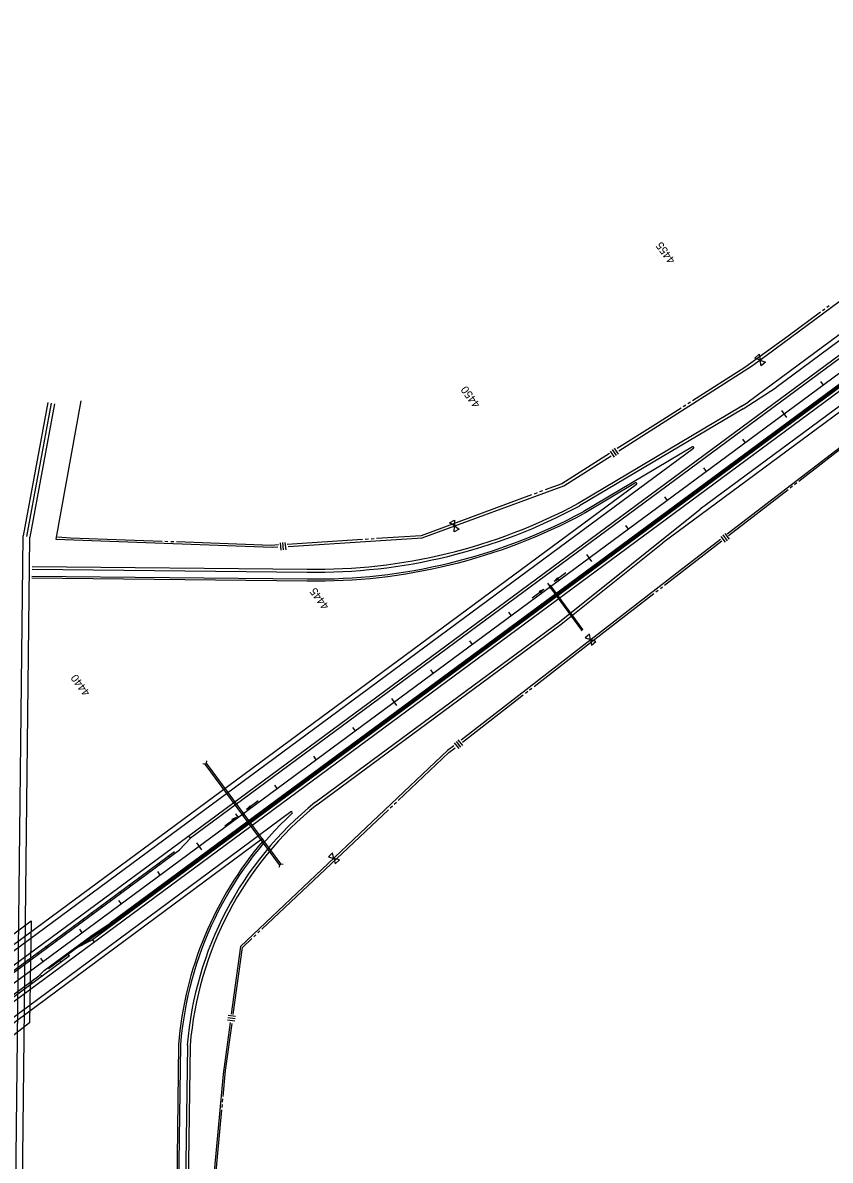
# Model space of a CAD drawing. Extents: x 192699 to 285914, y 194342 to 233219.
# Drawn here: x 195549 to 197214, y 196143 to 198487 of the extents above; entities that cross this region are included whole.
import ezdxf

# ---------------------------------------------------------------- set-up
doc = ezdxf.new("R2010")
doc.units = 0
for name, color, linetype in [('CENT LINE', 7, 'Continuous'), ('CONCRETE', 7, 'Continuous'), ('CONCRETE EXISTING', 7, 'Continuous'), ('DRAINAGE', 7, 'Continuous'), ('DRAINAGE ARROWS', 7, 'Continuous'), ('R-W - CofA', 7, 'Continuous'), ('R_Water Annot', 7, 'Continuous'), ('ROAD', 7, 'Continuous'), ('SHOULDER', 7, 'Continuous'), ('STATIONING1', 7, 'Continuous'), ('WRSF', 7, 'Continuous')]:
    doc.layers.add(name, color=color, linetype=linetype)

msp = doc.modelspace()

# ---------------------------------------------------------------- linework, layer by layer
at = {"layer": 'CENT LINE'}
for p, q in [((198141.1, 198436), (192770.1, 194468.5)), ((195607.7, 197703.2), (195556.7, 197428.4))]:
    msp.add_line(p, q, dxfattribs=at)
at = {"layer": 'CONCRETE'}
for p, q in [((198151.8, 198421.5), (195729.3, 196632)), ((198154.2, 198418.3), (195731.6, 196628.8)), ((195689.6, 196605.2), (195729.3, 196632)), ((195691.8, 196601.9), (195731.6, 196628.8)), ((195593, 196533.8), (195689.6, 196605.2)), ((195692.6, 196597.5), (195649.3, 196575.4)), ((195671, 196586.4), (195691.8, 196601.9)), ((195692.6, 196597.5), (195696.2, 196592.7))]:
    msp.add_line(p, q, dxfattribs=at)
at = {"layer": 'CONCRETE EXISTING'}
for p, q in [((195895, 196806.7), (195871.8, 196782.6)), ((195895, 196806.7), (195891.5, 196811.5)), ((195453.5, 196473.7), (195871.8, 196782.6)), ((195459.6, 196482.5), (195861.7, 196779.6)), ((195243.9, 196268.5), (195644.8, 196564.6)), ((195593, 196533.8), (195582.1, 196523.3)), ((195516.1, 196474.6), (195582.1, 196523.3))]:
    msp.add_line(p, q, dxfattribs=at)
for centre in [(195849.5, 196769.7), (195829.4, 196754.8), (195789.2, 196725.1), (195809.3, 196739.9), (195769.1, 196710.2), (195728.9, 196680.5), (195749, 196695.4), (195691.5, 196652.9), (195710.2, 196666.7), (195672.7, 196639.1), (195635.3, 196611.5), (195654, 196625.3), (195597.1, 196583.3), (195616.6, 196597.7), (195560.4, 196556.3), (195579.1, 196570.1), (195644.3, 196565.2), (195627, 196552.4), (195567.5, 196508.5), (195587.6, 196523.3)]:
    msp.add_circle(centre, 0.75, dxfattribs=at)
at = {"layer": 'DRAINAGE'}
for p, q in [((196637.3, 197322.7), (196701.5, 197235.8)), ((196639, 197323.9), (196703.1, 197237)), ((196700.7, 197235.2), (196703.9, 197237.6)), ((195924.9, 196959.3), (195920.4, 196960.3)), ((195924.9, 196959.3), (195928.1, 196961.6)), ((196078.2, 196751.7), (195924.9, 196959.3)), ((195928.1, 196961.6), (195928.4, 196966.2)), ((196081.4, 196754.1), (195928.1, 196961.6)), ((196078.2, 196751.7), (196077.8, 196747.2)), ((196078.2, 196751.7), (196081.4, 196754.1)), ((196081.4, 196754.1), (196085.9, 196753.1))]:
    msp.add_line(p, q, dxfattribs=at)
for points in [[(196636.5, 197322.1), (196639.7, 197324.5), (196637.4, 197327.7), (196634.2, 197325.3)], [(196002.7, 196853.9), (196005.9, 196856.3), (196003.6, 196859.5), (196000.3, 196857.1)]]:
    msp.add_lwpolyline(points, close=True, dxfattribs=at)
at = {"layer": 'DRAINAGE ARROWS'}
for p, q in [((196651.8, 197343.2), (196644.7, 197336)), ((196653.6, 197340.8), (196644.7, 197336)), ((196651.9, 197343), (196646, 197337)), ((196653.4, 197341), (196646, 197337)), ((196652.1, 197342.8), (196647.4, 197338.1)), ((196653.3, 197341.2), (196647.4, 197338.1)), ((196652.2, 197342.6), (196648.7, 197339.1)), ((196653.1, 197341.4), (196648.7, 197339.1)), ((196652.4, 197342.4), (196650.1, 197340.1)), ((196653, 197341.6), (196650.1, 197340.1)), ((196652.5, 197342.2), (196651.4, 197341.1)), ((196652.8, 197341.8), (196651.4, 197341.1)), ((196653.6, 197340.8), (196651.8, 197343.2)), ((196614.6, 197315.6), (196623.5, 197320.3)), ((196616.4, 197313.2), (196614.6, 197315.6)), ((196614.8, 197315.4), (196622.2, 197319.3)), ((196614.9, 197315.2), (196620.8, 197318.3)), ((196615.1, 197315), (196619.5, 197317.3)), ((196615.2, 197314.8), (196618.1, 197316.3)), ((196615.4, 197314.6), (196616.8, 197315.3)), ((196615.6, 197314.2), (196616.8, 197315.3)), ((196615.8, 197314), (196618.1, 197316.3)), ((196615.9, 197313.8), (196619.5, 197317.3)), ((196616.1, 197313.6), (196620.8, 197318.3)), ((196616.2, 197313.4), (196622.2, 197319.3)), ((196616.4, 197313.2), (196623.5, 197320.3)), ((196017.6, 196873.3), (196010.5, 196866.1)), ((196019.4, 196870.9), (196010.5, 196866.1)), ((196017.8, 196873.1), (196011.8, 196867.1)), ((196019.3, 196871.1), (196011.8, 196867.1)), ((196017.9, 196872.9), (196013.2, 196868.1)), ((196019.1, 196871.3), (196013.2, 196868.1)), ((196018.1, 196872.7), (196014.6, 196869.1)), ((196019, 196871.5), (196014.6, 196869.1)), ((196018.2, 196872.5), (196015.9, 196870.2)), ((196018.8, 196871.7), (196015.9, 196870.2)), ((196018.4, 196872.3), (196017.3, 196871.1)), ((196018.7, 196871.9), (196017.3, 196871.1)), ((196019.4, 196870.9), (196017.6, 196873.3)), ((195980.5, 196845.7), (195989.4, 196850.4)), ((195982.3, 196843.2), (195980.5, 196845.7)), ((195980.6, 196845.5), (195988.1, 196849.4)), ((195980.8, 196845.2), (195986.7, 196848.4)), ((195980.9, 196845), (195985.3, 196847.4)), ((195981.1, 196844.8), (195984, 196846.4)), ((195981.2, 196844.6), (195982.6, 196845.4)), ((195981.5, 196844.3), (195982.6, 196845.4)), ((195981.6, 196844.1), (195984, 196846.4)), ((195981.8, 196843.8), (195985.3, 196847.4)), ((195982, 196843.6), (195986.7, 196848.4)), ((195982.1, 196843.4), (195988.1, 196849.4)), ((195982.3, 196843.2), (195989.4, 196850.4))]:
    msp.add_line(p, q, dxfattribs=at)
at = {"layer": 'R-W - CofA'}
for p, q in [((197082.4, 197801.4), (197353.1, 198002.7)), ((197203, 197897.4), (197198, 197893.7)), ((197212.2, 197904.1), (197207.1, 197900.4)), ((197193.8, 197890.7), (197127.2, 197841.8)), ((197127.2, 197841.8), (197038.3, 197776.6)), ((197051.7, 197779.7), (197082.4, 197801.4)), ((197058.4, 197796.4), (197067.6, 197804.1)), ((197067.6, 197804.1), (197069.6, 197792.3)), ((196778.5, 197605.3), (197051.7, 197779.7)), ((197038.3, 197776.6), (196930.4, 197708.3)), ((197069.6, 197792.3), (197058.4, 197796.4)), ((197071.6, 197780.5), (197069.6, 197792.3)), ((197069.6, 197792.3), (197080.8, 197788.2)), ((197080.8, 197788.2), (197071.6, 197780.5)), ((195668.4, 197708.5), (195617, 197423.2)), ((196926, 197705.6), (196920.7, 197702.2)), ((196906.6, 197693.3), (196853.6, 197659.7)), ((196916.4, 197699.5), (196911, 197696.1)), ((196853.6, 197659.7), (196775.1, 197610)), ((197313.3, 197672.5), (197001.6, 197433.1)), ((197149.5, 197542.8), (197254.1, 197623.8)), ((196759.1, 197599.9), (196660.4, 197537.4)), ((196664.8, 197532.7), (196762.2, 197594.8)), ((196760.1, 197604.8), (196768.9, 197592.4)), ((196764.2, 197607.8), (196773, 197595.3)), ((196768.4, 197610.7), (196777.1, 197598.3)), ((196372.4, 197425.8), (196664.8, 197532.7)), ((196609.5, 197518.5), (196603.3, 197516.2)), ((196620.8, 197522.7), (196614.7, 197520.5)), ((196660.4, 197537.4), (196626, 197524.6)), ((197004.4, 197430.4), (197127.5, 197525.7)), ((197131.7, 197529), (197136.6, 197532.7)), ((197140.6, 197535.8), (197145.5, 197539.7)), ((196598.1, 197514.3), (196370.7, 197430.1)), ((196428.9, 197456.8), (196439.5, 197462.3)), ((196439, 197450.3), (196428.9, 197456.8)), ((196438.4, 197438.4), (196439, 197450.3)), ((196439.5, 197462.3), (196439, 197450.3)), ((196439, 197450.3), (196449, 197443.9)), ((195647.3, 197425.3), (195620.3, 197427.5)), ((195836.3, 197418.4), (195647.3, 197425.3)), ((196096, 197408.3), (196372.4, 197425.8)), ((196273.5, 197423.8), (196267.1, 197423.4)), ((196370.7, 197430.1), (196278.7, 197424.2)), ((196449, 197443.9), (196438.4, 197438.4)), ((196988.7, 197428.9), (196997.6, 197417.1)), ((196992.6, 197431.9), (197001.5, 197420)), ((196996.6, 197434.8), (197005.5, 197423)), ((195617, 197423.2), (196063.5, 197406.3)), ((195848.4, 197417.9), (195841.7, 197418.2)), ((195860.5, 197417.5), (195854, 197417.7)), ((196061.4, 197410.2), (195866, 197417.3)), ((196076.1, 197411.1), (196061.4, 197410.2)), ((196063.5, 197406.3), (196074.7, 197407)), ((196079.6, 197415.4), (196081, 197400.3)), ((196084.7, 197415.9), (196086.1, 197400.8)), ((196089.7, 197416.4), (196091.1, 197401.2)), ((196249.8, 197422.3), (196094.2, 197412.3)), ((196261.6, 197423.1), (196255.3, 197422.7)), ((196872.5, 197328.3), (196990.8, 197419.8)), ((196988.1, 197422.7), (196903.8, 197358)), ((196903.8, 197358), (196453, 197009.1)), ((196719.7, 197209.9), (196850.4, 197311.1)), ((196854.7, 197314.5), (196859.2, 197318)), ((196863.8, 197321.5), (196868.5, 197325.1)), ((196717.7, 197227.5), (196708.8, 197219.9)), ((196708.8, 197219.9), (196719.8, 197216.1)), ((196719.8, 197216.1), (196717.7, 197227.5)), ((196730.7, 197212.2), (196719.8, 197216.1)), ((196719.8, 197216.1), (196721.9, 197204.6)), ((196603.4, 197119.6), (196719.7, 197209.9)), ((196721.9, 197204.6), (196730.7, 197212.2)), ((196455.8, 197005), (196581.1, 197102.3)), ((196585.4, 197105.6), (196590.3, 197109.5)), ((196594.3, 197112.5), (196599.1, 197116.3)), ((196438.6, 197003.2), (196447.9, 196991.6)), ((196442.5, 197006.2), (196451.7, 196994.7)), ((196446.3, 197009.3), (196455.6, 196997.8)), ((196424.8, 196987.3), (195997.8, 196583.8)), ((196323.3, 196884.6), (196427.7, 196983.2)), ((196437.9, 196997.4), (196424.8, 196987.3)), ((196427.7, 196983.2), (196440.7, 196993.3)), ((196041.9, 196619.2), (196303.1, 196865.6)), ((196306.9, 196869.2), (196311.3, 196873.3)), ((196314.9, 196876.8), (196319.4, 196881)), ((196187.6, 196776.5), (196179.3, 196768.3)), ((196179.3, 196768.3), (196190.6, 196765.2)), ((196190.6, 196765.2), (196187.6, 196776.5)), ((196201.8, 196762.2), (196190.6, 196765.2)), ((196190.6, 196765.2), (196193.5, 196754)), ((196193.5, 196754), (196201.8, 196762.2)), ((196025.3, 196603.5), (196029.8, 196607.7)), ((196033.7, 196611.5), (196038, 196615.6)), ((195997.8, 196583.8), (195979, 196444.2)), ((195983, 196443.4), (196002.1, 196581.6)), ((196002.1, 196581.6), (196021.5, 196599.9)), ((195987.3, 196439.6), (195972.7, 196441.6)), ((195976.7, 196427.1), (195962.4, 196320.5)), ((195967.1, 196327.7), (195980.5, 196425)), ((195986, 196429.8), (195971.3, 196431.8)), ((195986.7, 196434.7), (195972, 196436.7)), ((195962.1, 196274.4), (195967.1, 196327.7)), ((195962.4, 196320.5), (195935.9, 196038)), ((195960, 196251.7), (195960.5, 196257.7)), ((195961, 196263), (195961.6, 196269.6)), ((195939.9, 196037.7), (195959.5, 196246.9))]:
    msp.add_line(p, q, dxfattribs=at)
at = {"layer": 'R_Water Annot'}
for p, q in [((196668.7, 197354), (196644.7, 197336)), ((196651.8, 197343.2), (196644.7, 197336)), ((196653.6, 197340.8), (196644.7, 197336)), ((196651.9, 197343), (196646, 197337)), ((196653.4, 197341), (196646, 197337)), ((196652.1, 197342.8), (196647.4, 197338.1)), ((196653.3, 197341.2), (196647.4, 197338.1)), ((196652.2, 197342.6), (196648.7, 197339.1)), ((196653.1, 197341.4), (196648.7, 197339.1)), ((196652.4, 197342.4), (196650.1, 197340.1)), ((196653, 197341.6), (196650.1, 197340.1)), ((196652.5, 197342.2), (196651.4, 197341.1)), ((196652.8, 197341.8), (196651.4, 197341.1)), ((196653.6, 197340.8), (196651.8, 197343.2)), ((196599.4, 197302.5), (196623.5, 197320.3)), ((196614.6, 197315.6), (196623.5, 197320.3)), ((196616.4, 197313.2), (196614.6, 197315.6)), ((196614.8, 197315.4), (196622.2, 197319.3)), ((196614.9, 197315.2), (196620.8, 197318.3)), ((196615.1, 197315), (196619.5, 197317.3)), ((196615.2, 197314.8), (196618.1, 197316.3)), ((196615.4, 197314.6), (196616.8, 197315.3)), ((196615.6, 197314.2), (196616.8, 197315.3)), ((196615.8, 197314), (196618.1, 197316.3)), ((196615.9, 197313.8), (196619.5, 197317.3)), ((196616.1, 197313.6), (196620.8, 197318.3)), ((196616.2, 197313.4), (196622.2, 197319.3)), ((196616.4, 197313.2), (196623.5, 197320.3)), ((196034.5, 196884.1), (196010.5, 196866.1)), ((196017.6, 196873.3), (196010.5, 196866.1)), ((196019.4, 196870.9), (196010.5, 196866.1)), ((196017.8, 196873.1), (196011.8, 196867.1)), ((196019.3, 196871.1), (196011.8, 196867.1)), ((196017.9, 196872.9), (196013.2, 196868.1)), ((196019.1, 196871.3), (196013.2, 196868.1)), ((196018.1, 196872.7), (196014.6, 196869.1)), ((196019, 196871.5), (196014.6, 196869.1)), ((196018.2, 196872.5), (196015.9, 196870.2)), ((196018.8, 196871.7), (196015.9, 196870.2)), ((196018.4, 196872.3), (196017.3, 196871.1)), ((196018.7, 196871.9), (196017.3, 196871.1)), ((196019.4, 196870.9), (196017.6, 196873.3)), ((195965.3, 196832.5), (195989.4, 196850.4)), ((195980.5, 196845.7), (195989.4, 196850.4)), ((195982.3, 196843.2), (195980.5, 196845.7)), ((195980.6, 196845.5), (195988.1, 196849.4)), ((195980.8, 196845.2), (195986.7, 196848.4)), ((195980.9, 196845), (195985.3, 196847.4)), ((195981.1, 196844.8), (195984, 196846.4)), ((195981.2, 196844.6), (195982.6, 196845.4)), ((195981.5, 196844.3), (195982.6, 196845.4)), ((195981.6, 196844.1), (195984, 196846.4)), ((195981.8, 196843.8), (195985.3, 196847.4)), ((195982, 196843.6), (195986.7, 196848.4)), ((195982.1, 196843.4), (195988.1, 196849.4)), ((195982.3, 196843.2), (195989.4, 196850.4))]:
    msp.add_line(p, q, dxfattribs=at)
at = {"layer": 'ROAD'}
for p, q in [((198109, 198479.4), (197102.4, 197735.7)), ((198123.3, 198460.1), (192752.3, 194492.6)), ((198158.9, 198411.9), (192788, 194444.4)), ((198173.2, 198392.5), (196945.7, 197485)), ((197034.7, 197691.8), (197102.4, 197735.7)), ((195600.8, 197704.5), (195549.8, 197429.7)), ((195614.6, 197702), (195563.5, 197427.1)), ((197034.7, 197691.8), (196697.2, 197491.6)), ((196930, 197613.5), (196704.4, 197479.6)), ((196932.2, 197610.1), (195001, 196183.6)), ((196655.6, 197252.6), (196945.7, 197485)), ((195523.2, 195126.9), (195549.8, 197429.7)), ((195537.2, 195126.7), (195563.5, 197427.1)), ((195568, 197361.1), (196135.3, 197355.3)), ((195567.8, 197347.1), (196135.2, 197341.3)), ((196151.5, 196880.4), (196655.6, 197252.6)), ((196102, 196861.1), (194156.6, 195422.8)), ((195528, 196607.8), (195566, 196636.5)), ((195566, 196636.5), (195563.1, 196426.2)), ((195563.1, 196426.2), (195524.8, 196396.7)), ((195874.3, 196380.9), (195868, 195923.3)), ((195888.3, 196380.3), (195882, 195923.1))]:
    msp.add_line(p, q, dxfattribs=at)
for centre, radius, start, end in [((196931, 197611.8), 2, 306.4532, 120.6876), ((196154.3, 198503), 1161.9, 269.0551, 298.2552), ((196154.3, 198503), 1147.9, 269.0551, 298.2552), ((196603.6, 196323.1), 717.7, 129.0496, 175.4283), ((196103.1, 196859.5), 2, 313.0146, 126.4784), ((196603.6, 196323.1), 731.7, 133.0146, 175.4283)]:
    msp.add_arc(centre, radius, start, end, dxfattribs=at)
at = {"layer": 'SHOULDER'}
for p, q in [((198103.1, 198487.5), (197045.2, 197705.8)), ((198126.8, 198455.3), (195895, 196806.7)), ((198155.3, 198416.7), (195692.6, 196597.5)), ((198179.1, 198384.5), (196868.8, 197415.7)), ((197031.4, 197696.9), (197045.2, 197705.8)), ((197031.6, 197697), (196694.2, 197496.8)), ((196814.6, 197535.7), (195051.7, 196233.5)), ((196812.4, 197539), (196706.4, 197476.1)), ((196659.3, 197247.9), (196868.8, 197415.7)), ((195568, 197367.1), (196135.4, 197361.3)), ((195567.8, 197343.1), (196135.1, 197337.3)), ((196155.1, 196875.6), (196659.1, 197247.7)), ((196042.1, 196804.5), (194274.2, 195497.3)), ((195870.3, 196381), (195864, 195923.4)), ((195894.3, 196380.2), (195888, 195923.1))]:
    msp.add_line(p, q, dxfattribs=at)
for centre, radius, start, end in [((196813.4, 197537.3), 2, 306.4532, 120.6876), ((196154.3, 198503), 1141.9, 269.0551, 298.2552), ((196154.3, 198503), 1165.9, 269.0551, 298.2552), ((196603.6, 196323.1), 711.7, 129.0496, 175.4283), ((196603.6, 196323.1), 735.7, 139.4309, 175.4283), ((196043.3, 196802.8), 2, 319.4309, 126.4784)]:
    msp.add_arc(centre, radius, start, end, dxfattribs=at)
at = {"layer": 'STATIONING1'}
for p, q in [((197200, 197740.8), (197194.6, 197748)), ((197124.9, 197674.1), (197114.2, 197688.6)), ((197039.1, 197622), (197033.8, 197629.2)), ((196958.7, 197562.6), (196953.3, 197569.8)), ((196878.3, 197503.1), (196872.9, 197510.4)), ((196797.8, 197443.7), (196792.5, 197451)), ((196722.7, 197377.1), (196712, 197391.5)), ((196637, 197324.9), (196631.6, 197332.1)), ((196556.5, 197265.5), (196551.2, 197272.7)), ((196476.1, 197206.1), (196470.7, 197213.3)), ((196395.6, 197146.6), (196390.3, 197153.9)), ((196320.6, 197080), (196309.9, 197094.5)), ((196234.8, 197027.8), (196229.4, 197035)), ((196154.3, 196968.4), (196149, 196975.6)), ((196073.9, 196909), (196068.6, 196916.2)), ((195993.5, 196849.6), (195988.1, 196856.8)), ((195918.4, 196782.9), (195907.7, 196797.4)), ((195832.6, 196730.7), (195827.3, 196738)), ((195752.2, 196671.3), (195746.8, 196678.5)), ((195671.7, 196611.9), (195666.4, 196619.1)), ((195591.3, 196552.5), (195586, 196559.7))]:
    msp.add_line(p, q, dxfattribs=at)
at = {"layer": 'WRSF'}
for p, q in [((198153, 198419.9), (195730.5, 196630.4)), ((195690.7, 196603.5), (195730.5, 196630.4)), ((195602.2, 196538.1), (195690.7, 196603.5))]:
    msp.add_line(p, q, dxfattribs=at)

# ---------------------------------------------------------------- texts
at = {"layer": 'STATIONING1'}
for s, p in [('4455', (196895.5, 197998.1)), ('4450', (196493.3, 197701.1)), ('4445', (196181.8, 197285.3)), ('4440', (195688.9, 197106.9))]:
    msp.add_text(s, height=16.5, rotation=126.4201, dxfattribs=at).set_placement(p)

doc.saveas('drawing.dxf')
